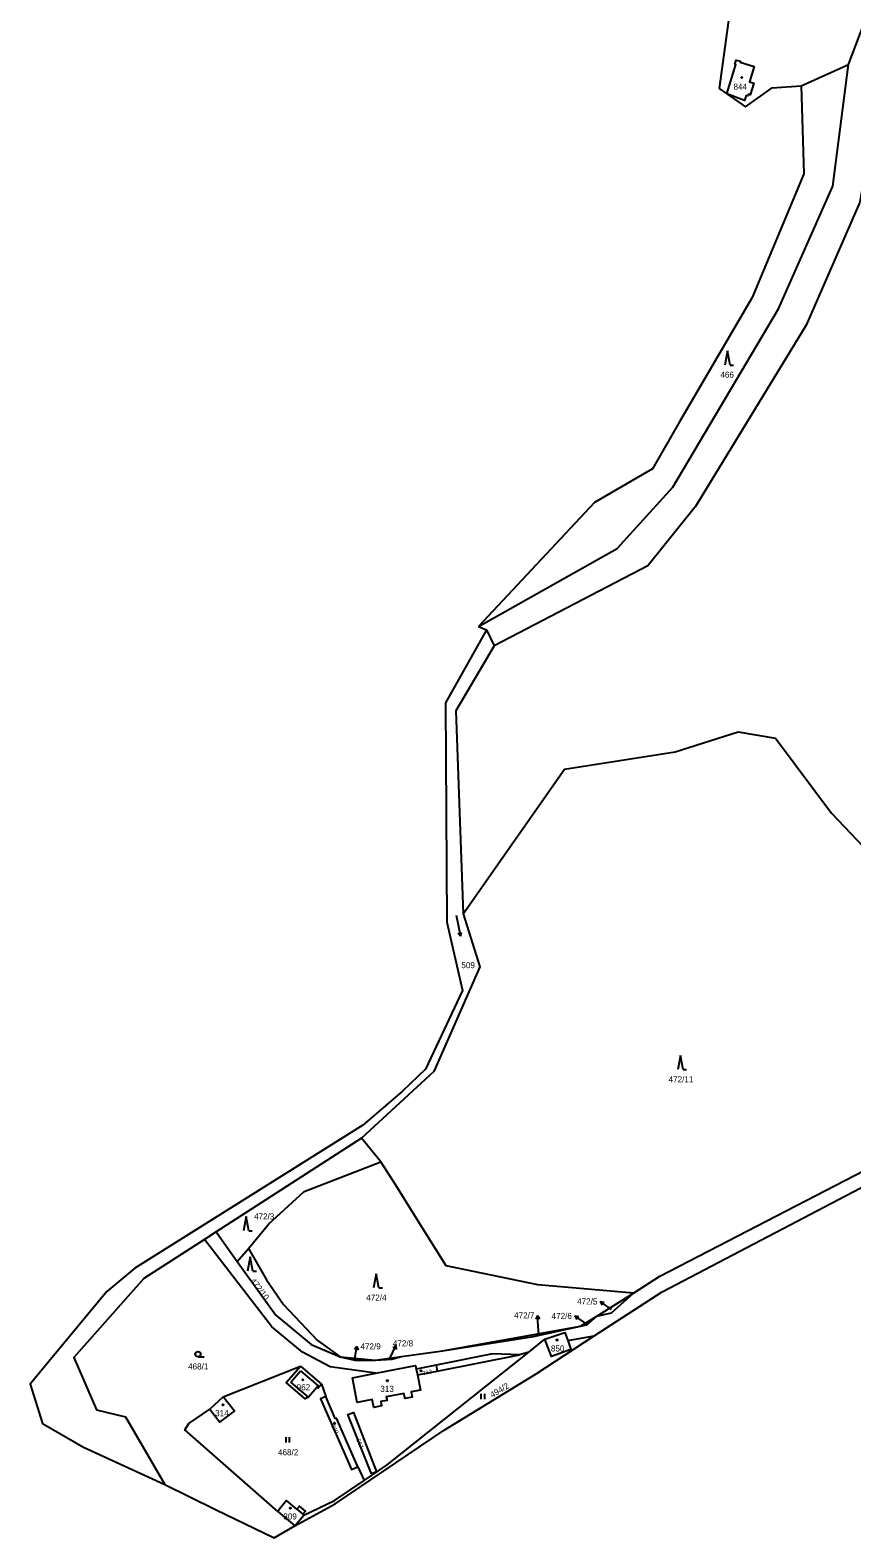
# Model space of a CAD drawing. Extents: x -725728 to -720881, y -1068679 to -1063504.
# Drawn here: x -724077.3 to -723846.7, y -1068679.3 to -1068256 of the extents above; entities that cross this region are included whole.
import ezdxf

# ---------------------------------------------------------------- set-up
doc = ezdxf.new("R2010")
doc.units = 0
for name, color, linetype in [('Hranice parcel', 7, 'Continuous'), ('Parcelní čísla', 7, 'Continuous'), ('Pop  PČ popisy', 7, 'Continuous'), ('Vnitřní kresba', 7, 'Continuous'), ('Značky budov', 7, 'Continuous'), ('Značky kultur', 7, 'Continuous')]:
    doc.layers.add(name, color=color, linetype=linetype)

# ---------------------------------------------------------------- blocks, each defined once
blk = doc.blocks.new('4.02_4')
at = {"layer": 'Značky budov'}
blk.add_circle((-0.001, 0), 0.0175, dxfattribs=at)
blk = doc.blocks.new('4.02_3')
at = {"layer": 'Značky budov'}
blk.add_circle((-0.001, 0), 0.0175, dxfattribs=at)
blk = doc.blocks.new('1029_76')
at = {"layer": 'Pop  PČ popisy'}
for p, q in [((0, 0), (-0.246, 0.172)), ((-0.246, 0.172), (-0.135, 0.156)), ((-0.246, 0.172), (-0.192, 0.074))]:
    blk.add_line(p, q, dxfattribs=at)
blk = doc.blocks.new('1029_77')
at = {"layer": 'Pop  PČ popisy'}
for p, q in [((-0.021, 0.299), (-0.064, 0.196)), ((0, 0), (-0.021, 0.299)), ((-0.021, 0.299), (0.036, 0.203))]:
    blk.add_line(p, q, dxfattribs=at)
blk = doc.blocks.new('1029_78')
at = {"layer": 'Pop  PČ popisy'}
for p, q in [((0, 0), (0.127, 0.272)), ((0.127, 0.272), (0.039, 0.202)), ((0.127, 0.272), (0.13, 0.16))]:
    blk.add_line(p, q, dxfattribs=at)
blk = doc.blocks.new('1029_79')
at = {"layer": 'Pop  PČ popisy'}
for p, q in [((0.052, 0.295), (-0.015, 0.206)), ((0, 0), (0.052, 0.295)), ((0.052, 0.295), (0.084, 0.188))]:
    blk.add_line(p, q, dxfattribs=at)
blk = doc.blocks.new('3.08_2')
at = {"layer": 'Značky kultur'}
for p, q in [((0, 0.4), (-0.075, 0)), ((0.075, 0), (0, 0.4)), ((0.075, 0), (0.175, 0))]:
    blk.add_line(p, q, dxfattribs=at)
blk = doc.blocks.new('3.08_1')
at = {"layer": 'Značky kultur'}
for p, q in [((0, 0.4), (-0.075, 0)), ((0.075, 0), (0, 0.4)), ((0.075, 0), (0.175, 0))]:
    blk.add_line(p, q, dxfattribs=at)
blk = doc.blocks.new('3.04_2')
at = {"layer": 'Značky kultur'}
blk.add_line((0.001, 0), (0.176, 0), dxfattribs=at)
blk.add_circle((0.001, 0.075), 0.075, dxfattribs=at)
blk = doc.blocks.new('3.06_1')
at = {"layer": 'Značky kultur'}
for p, q in [((-0.051, 0), (-0.051, 0.15)), ((0.049, 0), (0.049, 0.15))]:
    blk.add_line(p, q, dxfattribs=at)
blk = doc.blocks.new('8.02_26')
at = {"layer": 'Značky kultur'}
for p, q in [((-0.058, 0.292), (0.057, -0.296)), ((0.057, -0.296), (-0.011, -0.21)), ((0.057, -0.296), (0.087, -0.191))]:
    blk.add_line(p, q, dxfattribs=at)

msp = doc.modelspace()

# ---------------------------------------------------------------- linework, layer by layer
at = {"layer": 'Hranice parcel'}
for p, q in [((-723876.94, -1068222.14), (-723883.92, -1068272.34)), ((-723860.89, -1068271.6), (-723847.56, -1068265.62)), ((-723860.89, -1068271.6), (-723860.19, -1068296.34)), ((-723918.92, -1068388.62), (-723951.43, -1068423.42)), ((-723949.27, -1068424.3), (-723960.74, -1068444.8)), ((-723951.43, -1068423.42), (-723949.27, -1068424.3)), ((-723949.27, -1068424.3), (-723947.1, -1068428.88)), ((-723960.74, -1068444.8), (-723960.32, -1068506.4)), ((-723983.95, -1068563.42), (-724047.96, -1068603.56)), ((-723984.35, -1068567.02), (-724025.1, -1068593.36)), ((-723978.89, -1068573.74), (-723984.35, -1068567.02)), ((-724025.1, -1068593.36), (-724028.35, -1068595.46)), ((-724025.1, -1068593.36), (-724019.18, -1068601.65)), ((-724019.18, -1068601.65), (-724016.02, -1068598)), ((-724047.96, -1068603.56), (-724055.86, -1068610.11)), ((-724055.86, -1068610.11), (-724072.06, -1068629.76)), ((-723918.25, -1068617.04), (-723907.94, -1068610.59)), ((-723922.8, -1068619.88), (-723918.25, -1068617.04)), ((-723961.57, -1068626.72), (-723922.8, -1068619.88)), ((-723937.33, -1068627.1), (-723932.82, -1068623.5)), ((-723926.42, -1068623.88), (-723919.02, -1068622.58)), ((-723973.06, -1068628.37), (-723961.57, -1068626.72)), ((-723937.33, -1068627.1), (-723939.97, -1068627.87)), ((-724023.17, -1068639.68), (-724001.49, -1068631.02)), ((-724001.49, -1068631.02), (-723995.56, -1068636.15)), ((-723990.27, -1068628.46), (-723980.35, -1068629.41)), ((-723980.35, -1068629.41), (-723973.06, -1068628.37)), ((-723968.95, -1068631.86), (-723968.62, -1068633.52)), ((-723995.56, -1068636.15), (-723994.32, -1068639.56)), ((-724023.17, -1068639.68), (-724026.89, -1068643.11)), ((-724062.32, -1068653.81), (-724039.56, -1068664.28)), ((-723985.32, -1068659.28), (-723983.6, -1068663.15)), ((-724002.99, -1068675.89), (-723991.67, -1068669.74)), ((-724007.84, -1068671.85), (-724002.99, -1068675.89)), ((-724002.99, -1068675.89), (-724000.48, -1068672.87)), ((-724008.86, -1068679.26), (-724002.99, -1068675.89))]:
    msp.add_line(p, q, dxfattribs=at)
for points in [[(-723474.3, -1067531.49), (-723576.09, -1067571.99), (-723592.43, -1067583.53), (-723695.4, -1067627.77), (-723722.74, -1067666.24), (-723718.37, -1067751.3), (-723724.35, -1067806.88), (-723729.9, -1067818.42), (-723815.89, -1067865.01), (-723826.25, -1067877.62), (-723826.57, -1067891.72), (-723821.01, -1067929.87), (-723789.61, -1068000.61), (-723783.85, -1068093.26), (-723804.67, -1068180.68), (-723837.88, -1068266.39), (-723844.4, -1068304.32), (-723859.46, -1068338.84), (-723890.54, -1068389.7), (-723903.9, -1068406.37), (-723947.1, -1068428.88)], [(-723847.56, -1068265.62), (-723812.68, -1068173.47), (-723792.6, -1068092.24), (-723794.56, -1068006.34)], [(-723951.43, -1068423.42), (-723912.58, -1068401.49), (-723896.96, -1068384.26), (-723867.25, -1068334.26), (-723852.01, -1068299.79), (-723847.56, -1068265.62)], [(-723881.8, -1068273.83), (-723879.26, -1068265.64), (-723879.47, -1068265.54), (-723879.15, -1068264.4), (-723877.96, -1068264.7), (-723878.01, -1068265.02), (-723874.07, -1068266.22), (-723875.39, -1068270.48), (-723874.16, -1068270.9), (-723875.25, -1068274.11), (-723875.64, -1068274), (-723875.81, -1068274.42), (-723876.36, -1068274.32), (-723876.82, -1068275.73), (-723881.8, -1068273.83)], [(-723883.92, -1068272.34), (-723881.8, -1068273.83), (-723876.54, -1068277.51), (-723869.07, -1068272.16), (-723860.89, -1068271.6)], [(-723860.19, -1068296.34), (-723874.65, -1068331.04), (-723895.09, -1068365.92)], [(-723895.09, -1068365.92), (-723902.67, -1068379.12), (-723918.92, -1068388.62)], [(-723947.1, -1068428.88), (-723957.86, -1068447.07), (-723955.81, -1068504.1)], [(-723955.81, -1068504.1), (-723927.3, -1068463.46), (-723896.29, -1068458.6), (-723878.54, -1068452.98), (-723868.13, -1068454.78), (-723852.33, -1068475.83), (-723843.39, -1068485.3), (-723833.73, -1068492.21), (-723829.86, -1068520.39), (-723814.31, -1068562.07)], [(-723919.02, -1068622.58), (-723899.95, -1068610.16), (-723818.61, -1068567.63), (-723755.76, -1068542.44), (-723724.36, -1068531.94), (-723684.21, -1068518.85), (-723636.57, -1068506.2), (-723600.11, -1068500.25)], [(-723955.81, -1068504.1), (-723951.06, -1068518.94), (-723964.05, -1068548.38), (-723984.35, -1068567.02)], [(-723960.32, -1068506.4), (-723955.96, -1068525.59), (-723966.4, -1068547.69), (-723972.84, -1068553.84), (-723983.95, -1068563.42)], [(-723907.94, -1068610.59), (-723900.6, -1068605.78), (-723821.35, -1068564.82), (-723814.31, -1068562.07)], [(-724016.02, -1068598), (-724010.29, -1068591.13), (-724000.37, -1068582.05), (-723978.89, -1068573.74)], [(-723907.94, -1068610.59), (-723934.78, -1068608.2), (-723960.59, -1068602.86), (-723969.34, -1068588.86), (-723974.68, -1068580.22), (-723978.89, -1068573.74)], [(-724028.35, -1068595.46), (-724045.41, -1068606.49), (-724065.08, -1068628.67), (-724058.72, -1068643.34), (-724050.54, -1068645.27), (-724039.56, -1068664.28)], [(-723980.26, -1068633.04), (-723993.08, -1068631.28), (-724000.86, -1068627.12), (-724009.45, -1068620.01), (-724028.35, -1068595.46)], [(-724016.02, -1068598), (-724010.96, -1068606.79), (-724006.19, -1068613.76), (-723996.74, -1068623.78), (-723990.27, -1068628.46)], [(-724019.18, -1068601.65), (-724008.37, -1068616.79), (-723998.45, -1068624.97), (-723990.27, -1068628.46)], [(-723918.25, -1068617.04), (-723914.11, -1068616.08), (-723907.94, -1068610.59)], [(-723922.8, -1068619.88), (-723921.04, -1068619.5), (-723918.25, -1068617.04)], [(-723991.67, -1068669.74), (-723961.1, -1068648.99), (-723935.31, -1068633.18), (-723919.02, -1068622.58)], [(-723961.57, -1068626.72), (-723936.06, -1068622.73), (-723922.8, -1068619.88)], [(-723932.82, -1068623.5), (-723927.26, -1068621.57), (-723926.42, -1068623.88)], [(-723926.42, -1068623.88), (-723925.51, -1068626.38), (-723931.01, -1068628.38), (-723932.82, -1068623.5)], [(-723983.6, -1068663.15), (-723977.12, -1068658.79), (-723937.33, -1068627.1)], [(-723939.97, -1068627.87), (-723947.5, -1068627.63), (-723963.37, -1068630.76), (-723968.95, -1068631.86)], [(-723968.62, -1068633.52), (-723963.04, -1068632.42), (-723939.97, -1068627.87)], [(-724072.06, -1068629.76), (-724077.34, -1068636.16), (-724073.84, -1068647.17), (-724062.32, -1068653.81)], [(-723995.56, -1068636.15), (-723996.52, -1068637.27), (-723996.82, -1068637.01), (-723999.22, -1068639.79), (-724000.16, -1068640.23), (-724005.48, -1068635.61), (-724001.49, -1068631.02)], [(-723990.27, -1068628.46), (-723986.2, -1068629.35), (-723980.35, -1068629.41)], [(-723980.35, -1068629.41), (-723975.83, -1068629.11), (-723973.06, -1068628.37)], [(-723980.26, -1068633.04), (-723969.15, -1068630.85), (-723968.95, -1068631.86)], [(-723968.62, -1068633.52), (-723967.78, -1068637.78), (-723970.38, -1068638.3), (-723970.09, -1068639.77), (-723972.1, -1068640.17), (-723972.39, -1068638.69), (-723977.35, -1068639.68), (-723977.16, -1068640.66), (-723978.92, -1068641.01), (-723978.68, -1068642.24), (-723980.84, -1068642.66), (-723981.28, -1068640.45), (-723985.55, -1068641.3), (-723986.84, -1068634.34), (-723980.26, -1068633.04)], [(-724026.89, -1068643.11), (-724024.12, -1068646.75), (-724019.95, -1068643.66), (-724023.17, -1068639.68)], [(-723994.32, -1068639.56), (-723995.81, -1068640.23), (-723987.15, -1068660.05), (-723985.32, -1068659.28)], [(-723985.32, -1068659.28), (-723991.36, -1068645.67), (-723991.74, -1068645.79), (-723994.32, -1068639.56)], [(-724007.84, -1068671.85), (-724033.89, -1068648.92), (-724032.82, -1068647.18), (-724026.89, -1068643.11)], [(-723981.55, -1068661.33), (-723988.17, -1068644.66), (-723986.6, -1068644.04), (-723980.09, -1068660.75), (-723981.55, -1068661.33)], [(-724039.56, -1068664.28), (-724025.28, -1068671.26), (-724008.86, -1068679.26)], [(-724000.48, -1068672.87), (-723991.91, -1068668.73), (-723983.6, -1068663.15)], [(-724000.48, -1068672.87), (-724000.75, -1068672.65), (-724000.04, -1068671.8), (-724001.73, -1068670.38), (-724002.48, -1068671.25), (-724005.35, -1068668.8), (-724007.33, -1068671.23), (-724007.84, -1068671.85)]]:
    msp.add_lwpolyline(points, dxfattribs=at)
at = {"layer": 'Pop  PČ popisy'}
for p, q in [((-723914.14, -1068615.12), (-723914.82, -1068614.64)), ((-723921.14, -1068619.23), (-723921.96, -1068618.66)), ((-723934.58, -1068622.17), (-723934.74, -1068619.81)), ((-723986.23, -1068629.13), (-723986.12, -1068628.46)), ((-723976.42, -1068629.05), (-723975.91, -1068627.98))]:
    msp.add_line(p, q, dxfattribs=at)
at = {"layer": 'Vnitřní kresba'}
for p, q in [((-723963.37, -1068630.76), (-723963.04, -1068632.42)), ((-724004.14, -1068635.56), (-724001.41, -1068632.36)), ((-723999.22, -1068639.79), (-724004.14, -1068635.56)), ((-724001.41, -1068632.36), (-723996.46, -1068636.59)), ((-723996.46, -1068636.59), (-723996.82, -1068637.01)), ((-724002.48, -1068671.25), (-724000.75, -1068672.65))]:
    msp.add_line(p, q, dxfattribs=at)

# ---------------------------------------------------------------- block references
at = {"layer": 'Pop  PČ popisy', "xscale": 10, "yscale": 10}
for name, p in [('1029_76', (-723914.82, -1068614.64)), ('1029_77', (-723934.74, -1068619.81)), ('1029_76', (-723921.96, -1068618.66)), ('1029_79', (-723986.12, -1068628.46)), ('1029_78', (-723975.91, -1068627.98))]:
    msp.add_blockref(name, p, dxfattribs=at)
at = {"layer": 'Značky budov', "xscale": 10, "yscale": 10}
for name, p in [('4.02_3', (-723877.55, -1068269.29)), ('4.02_3', (-723929.41, -1068623.69)), ('4.02_4', (-724000.78, -1068634.89)), ('4.02_4', (-723977.03, -1068635.15)), ('4.02_4', (-723967.63, -1068632.38)), ('4.02_4', (-724023.21, -1068641.93)), ('4.02_3', (-723991.89, -1068647.09)), ('4.02_3', (-724004.29, -1068670.94))]:
    msp.add_blockref(name, p, dxfattribs=at)
at = {"layer": 'Značky kultur', "xscale": 10, "yscale": 10}
for name, p in [('3.08_1', (-723881.6, -1068350.01)), ('8.02_26', (-723957.12, -1068507.41)), ('3.08_1', (-723894.79, -1068547.82)), ('3.08_1', (-724016.73, -1068593.03)), ('3.08_2', (-724015.58, -1068604.4)), ('3.08_1', (-723980.21, -1068609.11)), ('3.04_2', (-724030.23, -1068628.44)), ('3.06_1', (-723950.2, -1068640.33)), ('3.06_1', (-724004.99, -1068652.53))]:
    msp.add_blockref(name, p, dxfattribs=at)

# ---------------------------------------------------------------- texts
at = {"layer": 'Parcelní čísla'}
for s, p in [('844', (-723879.89, -1068272.71)), ('466', (-723883.57, -1068353.56)), ('509', (-723956.28, -1068519.33)), ('472/11', (-723898.1, -1068551.37)), ('472/3', (-724014.49, -1068589.88)), ('472/4', (-723982.98, -1068612.66)), ('472/5', (-723923.79, -1068613.75)), ('472/7', (-723941.48, -1068617.67)), ('472/6', (-723930.95, -1068617.8)), ('472/9', (-723984.61, -1068626.35)), ('472/8', (-723975.52, -1068625.51)), ('850', (-723931.14, -1068626.94)), ('468/1', (-724033, -1068631.99)), ('962', (-724002.52, -1068637.83)), ('313', (-723979.05, -1068638.28)), ('314', (-724025.41, -1068645.11)), ('468/2', (-724007.76, -1068656.08)), ('309', (-724006.26, -1068674.1))]:
    msp.add_text(s, height=1.7, dxfattribs=at).set_placement(p)
for s, height, rotation, p in [('472/10', 1.7, 307, (-724015.64, -1068607.14)), ('312', 1.14, 12, (-723967.03, -1068633.61)), ('494/2', 1.7, 31, (-723947.59, -1068640.01)), ('310', 1.14, 298, (-723992.9, -1068647.87)), ('557', 1.14, 292, (-723985.78, -1068651.77))]:
    msp.add_text(s, height=height, rotation=rotation, dxfattribs=at).set_placement(p)

doc.saveas('drawing.dxf')
